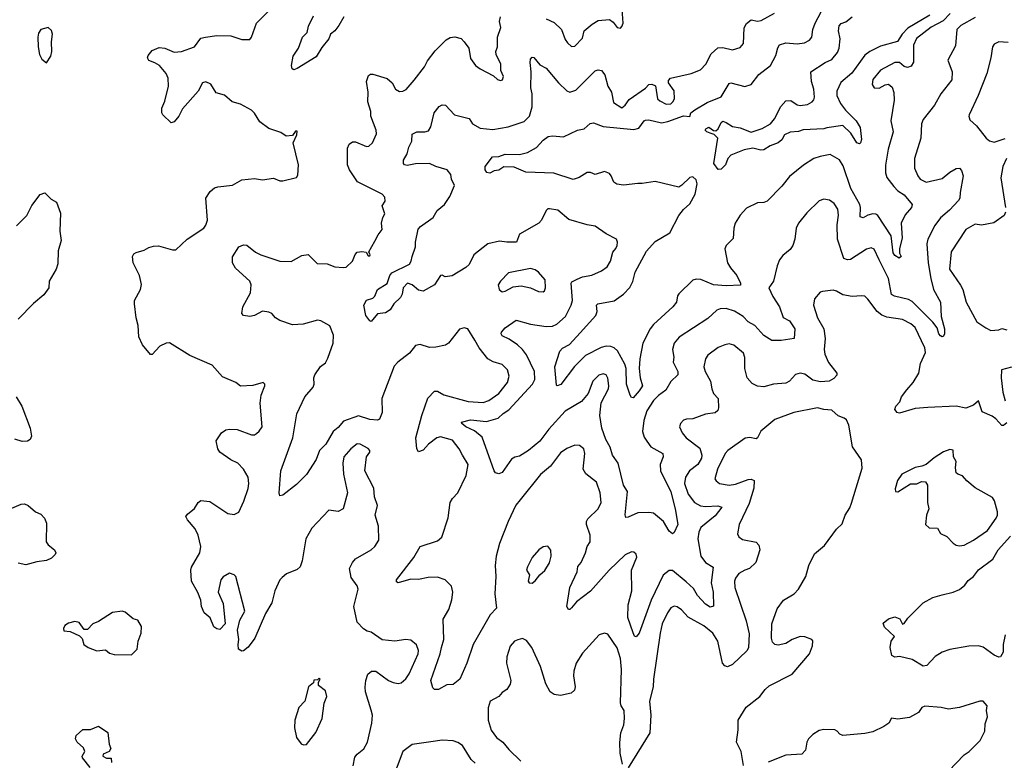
# Model space of a CAD drawing. Extents: x 1690054 to 1842981, y 782881 to 914114.
# Tile 436 of 656: x 1780595 to 1786840, y 791750 to 796446. Entities that reach past the tile are written whole.
import ezdxf

# ---------------------------------------------------------------- set-up
doc = ezdxf.new("R2010")
doc.units = 0

msp = doc.modelspace()

# ---------------------------------------------------------------- linework, layer by layer
at = {"layer": '0CON10XD'}
for points in [[(1782710, 791715), (1782721.3, 791768.7), (1782735, 791788), (1782777.8, 791822.2), (1782801.1, 791865), (1782827.8, 791985), (1782832.9, 792035), (1782825, 792066.7), (1782789.4, 792185), (1782785.9, 792214.1), (1782790, 792255), (1782803.2, 792296.8), (1782825.9, 792314.1), (1782855, 792314), (1782935, 792255.8), (1782963, 792243), (1782995, 792236.9), (1783015, 792241.1), (1783045, 792265.6), (1783065, 792297.5), (1783122.9, 792425), (1783125.5, 792445), (1783111.1, 792481.1), (1783075, 792512.5), (1783045, 792515.7), (1782975, 792504.3), (1782895, 792513.8), (1782825, 792563.3), (1782798.3, 792568.3), (1782775, 792583.3), (1782736.2, 792625), (1782714.3, 792725), (1782742.5, 792835), (1782735, 792856.7), (1782698.3, 792908.3), (1782687.5, 792965), (1782705, 793003.3), (1782725, 793028), (1782823.6, 793083.6), (1782848, 793105), (1782873.8, 793145), (1782870, 793235), (1782848.8, 793305), (1782863.6, 793366.4), (1782845, 793420), (1782841.2, 793475), (1782784, 793585), (1782795.7, 793675), (1782815, 793704.2), (1782815.4, 793715), (1782805, 793726.7), (1782755, 793753.8), (1782735, 793756.2), (1782695.8, 793725), (1782652, 793675), (1782644.2, 793635), (1782648.9, 793565), (1782673.3, 793445), (1782646.2, 793345), (1782615, 793326.9), (1782555, 793336.2), (1782448.9, 793221.1), (1782409.2, 793155), (1782386, 793015), (1782374.2, 792975.8), (1782355, 792960), (1782287.3, 792932.7), (1782260.3, 792909.7), (1782245.8, 792894.2), (1782214.2, 792825), (1782195, 792747.5), (1782155, 792681.2), (1782087.5, 792525), (1782045, 792466.7), (1782015, 792443.3), (1782005, 792442.5), (1781983.3, 792455), (1781980, 792485), (1781985.8, 792515), (1781976, 792575), (1781992.3, 792637.7), (1782023.3, 792695), (1781965.6, 792915.6), (1781955, 792926.2), (1781925, 792936.2), (1781885, 792913.8), (1781872, 792895), (1781854, 792815), (1781886.2, 792745), (1781897.5, 792615), (1781865, 792580), (1781845, 792582.5), (1781827, 792597), (1781803, 792653), (1781765.9, 792685.9), (1781747.5, 792725), (1781744.2, 792765), (1781724.3, 792814.3), (1781684.3, 792885), (1781680, 792955), (1781685.8, 792975), (1781736.9, 793065), (1781744.5, 793105), (1781726.5, 793176.5), (1781707.7, 793217.7), (1781658.8, 793275), (1781648.8, 793295), (1781658.8, 793311.2), (1781705, 793346.7), (1781727.5, 793385), (1781745, 793396.2), (1781801.7, 793391.7), (1781915, 793314.2), (1781955, 793308.1), (1781985, 793324.3), (1782017.6, 793392.4), (1782045, 793472.5), (1782049.4, 793505), (1782044.4, 793545), (1782014.5, 793595), (1781979.1, 793635), (1781935, 793655.5), (1781864.4, 793704.4), (1781852.5, 793725), (1781841.2, 793775), (1781875, 793826.2), (1781903.3, 793845), (1781925, 793850), (1781975, 793847.5), (1782065, 793814), (1782085, 793814), (1782098, 793822), (1782115, 793836.7), (1782132.5, 793865), (1782121.1, 794015), (1782127.5, 794065), (1782150, 794125), (1782150, 794135), (1782140, 794145), (1782075, 794126.7), (1781995, 794122.5), (1781965.6, 794145.6), (1781881.5, 794181.5), (1781815, 794255.7), (1781675, 794316.2), (1781545, 794396), (1781524.2, 794395.8), (1781484.2, 794375.8), (1781435, 794322.5), (1781425, 794322.5), (1781373.8, 794385), (1781350.8, 794435), (1781347, 794507), (1781334.2, 794555), (1781322.5, 794645), (1781324.3, 794665), (1781360.6, 794735), (1781367.3, 794767.3), (1781354.3, 794825), (1781315.6, 794905), (1781310.8, 794945), (1781319.1, 794960.9), (1781335, 794970.8), (1781385, 794984.2), (1781415, 795002), (1781445, 795010.8), (1781475, 795012), (1781565, 794986.9), (1781585, 794987.5), (1781657.5, 795055), (1781763.8, 795125), (1781776.8, 795143.2), (1781785.8, 795175.8), (1781775.7, 795315), (1781803.2, 795356.8), (1781830.5, 795379.5), (1781852.8, 795387.2), (1781945, 795397.8), (1782005, 795431.1), (1782085, 795440), (1782135, 795430), (1782205, 795440.8), (1782245, 795423.8), (1782265, 795423.8), (1782350, 795445), (1782359.3, 795460.7), (1782363.8, 795525), (1782330, 795665), (1782352.5, 795715), (1782355, 795740), (1782345, 795740), (1782325, 795712.5), (1782285, 795707.5), (1782250.7, 795730.7), (1782213.9, 795743.9), (1782175, 795756.7), (1782118.6, 795798.6), (1782085, 795854.2), (1782065, 795871.4), (1781995, 795910.6), (1781943.8, 795925), (1781895, 795967.8), (1781842.2, 795982.2), (1781807.8, 796037.8), (1781775, 796051.2), (1781753.8, 796045), (1781727.3, 795992.7), (1781628.7, 795881.3), (1781605, 795833.8), (1781575, 795797.5), (1781555, 795792.5), (1781502.7, 795842.7), (1781496.4, 795856.4), (1781496.2, 795885), (1781515, 795930), (1781540, 796025), (1781536.2, 796075), (1781523.3, 796105), (1781481.2, 796155), (1781453, 796173), (1781415, 796186.7), (1781406.2, 796205), (1781410.3, 796219.7), (1781435, 796250), (1781479.3, 796270.7), (1781515, 796265.8), (1781575, 796240), (1781622.5, 796245), (1781705, 796274.2), (1781745, 796328.8), (1781774, 796336), (1781845, 796345.8), (1781935, 796344.4), (1782005, 796320), (1782055, 796321.2), (1782066, 796335), (1782096.8, 796423.2), (1782177.1, 796505)], [(1786220.8, 794099.2), (1786261.1, 794145), (1786297.5, 794205), (1786308.5, 794265), (1786340, 794335), (1786335.4, 794365), (1786273.3, 794493.3), (1786247.7, 794517.7), (1786195, 794544.5), (1786095, 794558.8), (1786063, 794573), (1786033.3, 794595), (1785974.5, 794674.5), (1785955, 794692), (1785935, 794696), (1785875, 794691.9), (1785815, 794700.6), (1785775, 794725.7), (1785755, 794730), (1785686.4, 794723.6), (1785672.7, 794717.3), (1785636, 794675), (1785628.6, 794635), (1785655, 794556.2), (1785695.4, 794485), (1785702.7, 794425), (1785697.1, 794355), (1785701.2, 794325), (1785725, 794272.9), (1785778.6, 794205), (1785777.4, 794192.6), (1785758.5, 794171.5), (1785730, 794155), (1785675, 794149.4), (1785625, 794160.9), (1785575, 794197.5), (1785545, 794204.4), (1785515, 794195.7), (1785476.5, 794153.5), (1785455, 794141.5), (1785375, 794134.4), (1785315, 794118.9), (1785275, 794121.5), (1785240, 794140), (1785208.8, 794175), (1785194.7, 794235), (1785193.5, 794305), (1785185, 794330.8), (1785125, 794382.9), (1785095, 794390.6), (1785066.7, 794385), (1785025, 794367.1), (1784960.2, 794319.8), (1784944.4, 794295), (1784934.6, 794245.4), (1784942.8, 794215), (1784976.4, 794155), (1784984.6, 794105), (1784995.9, 794075.9), (1785025.6, 794045), (1785028.1, 793985), (1785022.9, 793967.1), (1785005, 793954.2), (1784945, 793945.7), (1784865, 793916), (1784825, 793914), (1784805, 793905.8), (1784786.2, 793885), (1784778.8, 793865), (1784796.9, 793826.9), (1784822.5, 793795), (1784909.7, 793729.7), (1784921.5, 793685), (1784918.8, 793665), (1784896.2, 793625), (1784842.5, 793585), (1784816.9, 793545), (1784810.9, 793505), (1784835, 793437.8), (1784873.9, 793385), (1784913.5, 793363.5), (1784945, 793358.9), (1785022.8, 793362.8), (1785047.5, 793355), (1785005, 793299.6), (1784915, 793226.7), (1784902.6, 793197.4), (1784895.8, 793155), (1784915.4, 793045), (1784945, 793004.5), (1784994.2, 792974.2), (1784980.5, 792875), (1784993.1, 792815), (1784995, 792727.5), (1784975, 792720), (1784945, 792740.8), (1784895, 792795.5), (1784868.3, 792838.3), (1784822.4, 792882.4), (1784735, 792953.1), (1784715, 792953.1), (1784676.2, 792923.8), (1784599.5, 792765), (1784525, 792556.7), (1784505, 792532.5), (1784495, 792537.5), (1784485, 792557.5), (1784452.9, 792655), (1784454.3, 792735), (1784477.5, 792825), (1784475.6, 792955), (1784508.3, 793038.3), (1784505, 793057.5), (1784489.5, 793069.5), (1784475, 793071.2), (1784435, 793052), (1784334.8, 792955.2), (1784215, 792821.9), (1784126.3, 792753.7), (1784095, 792716.2), (1784085, 792706.7), (1784075, 792706.7), (1784065.9, 792725.9), (1784084.5, 792845), (1784130.9, 792945), (1784135, 792978.1), (1784156.9, 793005), (1784184.7, 793065), (1784195.2, 793104.8), (1784212.9, 793135), (1784213, 793177), (1784190.5, 793245), (1784190.9, 793265), (1784199.2, 793280.8), (1784263.3, 793345), (1784282.7, 793385), (1784277.7, 793445), (1784252.8, 793512.8), (1784186.7, 793566.7), (1784168.5, 793595), (1784180, 793695), (1784174, 793725), (1784145, 793746), (1784115, 793747.5), (1784065, 793726.7), (1784025, 793698.9), (1783961.4, 793615), (1783898, 793562), (1783768.8, 793401.2), (1783742.4, 793367.6), (1783693.6, 793265), (1783639.1, 793125), (1783617.1, 793045), (1783610.3, 792985), (1783615.9, 792915), (1783608.5, 792805), (1783620, 792715), (1783578.6, 792671.4), (1783472.2, 792485), (1783430.8, 792365), (1783386, 792265), (1783345, 792231.2), (1783305, 792229.2), (1783250.9, 792199.1), (1783225, 792198.1), (1783215, 792208.6), (1783203.2, 792255), (1783262.1, 792425), (1783270, 792465), (1783284.2, 792515), (1783280, 792645), (1783316.2, 792705), (1783335, 792767.5), (1783343.1, 792815), (1783334, 792855), (1783293.8, 792895), (1783245, 792911.8), (1783185, 792909.6), (1783125, 792895.7), (1783075, 792898.6), (1782995, 792876.2), (1782985, 792882.5), (1782984.2, 792895), (1783094.3, 793035), (1783135, 793106.2), (1783245, 793140.6), (1783272.9, 793165), (1783312.8, 793287.2), (1783325.7, 793385), (1783339.7, 793410.3), (1783373.7, 793446.3), (1783427.1, 793555), (1783439.4, 793625), (1783404.6, 793684.6), (1783383.1, 793725), (1783339.9, 793779.9), (1783265, 793800.4), (1783240, 793795), (1783188.6, 793755), (1783155, 793717.1), (1783125, 793706), (1783113.8, 793725), (1783108.6, 793795), (1783144.7, 793935.3), (1783184.7, 794045.3), (1783225, 794091.1), (1783245, 794091.2), (1783285, 794068.2), (1783440, 794025), (1783535, 794019.2), (1783569.6, 794030.4), (1783634.3, 794075), (1783690, 794145), (1783699.5, 794185), (1783688.9, 794225), (1783655, 794260), (1783597.4, 794277.4), (1783565, 794295.6), (1783510, 794365), (1783480.8, 794415), (1783436.7, 794485), (1783415, 794491.2), (1783385, 794483.3), (1783314.2, 794395.8), (1783295, 794382), (1783235, 794369.2), (1783195, 794368.1), (1783135, 794386), (1783105, 794380), (1783067.6, 794332.4), (1782992.5, 794275), (1782971.1, 794248.9), (1782893.1, 794045), (1782894.3, 793955), (1782876.8, 793913.2), (1782865, 793906), (1782815, 793910.5), (1782745, 793933.1), (1782649.2, 793900.8), (1782615, 793859.6), (1782584.2, 793835), (1782537.1, 793755), (1782497.5, 793715), (1782475, 793657.5), (1782415, 793561.2), (1782351.7, 793498.3), (1782265, 793431.2), (1782245, 793427.5), (1782240, 793445), (1782250.8, 793585), (1782327.8, 793795), (1782353.4, 793946.6), (1782404.5, 794055.5), (1782457.1, 794115), (1782462.5, 794135), (1782460.8, 794175), (1782467.5, 794195), (1782503, 794247), (1782535, 794271.2), (1782549.9, 794300.1), (1782584, 794395), (1782586, 794445), (1782562, 794505), (1782505, 794536.5), (1782485, 794540.5), (1782394.1, 794515.9), (1782325, 794511.6), (1782245, 794538.2), (1782218.6, 794555), (1782195, 794582.9), (1782175, 794590.5), (1782135, 794597.8), (1782085, 794570.8), (1782055, 794563.8), (1782015, 794570), (1782005, 794582.5), (1782011.4, 794625), (1782058.9, 794715), (1782064.3, 794764.3), (1782055, 794788), (1781965, 794870.6), (1781944.1, 794905), (1781945, 794943.3), (1781985, 795006.2), (1782015, 795018.8), (1782035, 795016.2), (1782091.2, 794971.2), (1782124.2, 794954.2), (1782245, 794914.6), (1782317.6, 794912.4), (1782385, 794950.8), (1782425, 794956.2), (1782481.1, 794901.1), (1782545, 794897.5), (1782595, 794878.9), (1782646.1, 794873.9), (1782665, 794877.8), (1782705.3, 794914.7), (1782722.6, 794957.4), (1782735, 794971.9), (1782765, 794976.9), (1782792.3, 794972.3), (1782805, 794948.6), (1782815, 794948.6), (1782819.1, 794955), (1782808.8, 794975), (1782848.1, 795041.9), (1782868.3, 795081.7), (1782894.3, 795115), (1782889.2, 795155), (1782897.8, 795192.2), (1782911.1, 795215), (1782894, 795265), (1782913.8, 795295), (1782910.5, 795320.5), (1782895, 795340), (1782737.8, 795417.8), (1782686.7, 795495), (1782673.5, 795525), (1782675, 795632.5), (1782685, 795656.2), (1782705, 795672), (1782725, 795670.8), (1782795, 795642.9), (1782810, 795645), (1782832, 795665), (1782858.3, 795721.7), (1782856.9, 795745), (1782823.3, 795835), (1782821.5, 795865), (1782803.3, 795925), (1782805.6, 795985.6), (1782794.4, 796054.4), (1782807.4, 796092.6), (1782819.4, 796100.6), (1782835, 796100.6), (1782925, 796073.8), (1782956.7, 796045), (1782978.8, 796005), (1783005, 795990.8), (1783025, 795992.5), (1783046.8, 796003.2), (1783096.8, 796063.2), (1783162.6, 796147.4), (1783182.2, 796185), (1783230.4, 796249.6), (1783300.7, 796319.3), (1783325, 796332.5), (1783355, 796336.7), (1783395, 796327.5), (1783415, 796306.2), (1783442.9, 796265), (1783455, 796200), (1783486.2, 796155), (1783515, 796134.2), (1783601.2, 796091.2), (1783626.4, 796066.4), (1783645, 796060), (1783657.5, 796065), (1783663.3, 796085), (1783646.7, 796125), (1783646.2, 796165), (1783617.5, 796225), (1783615.6, 796245), (1783625.5, 796275), (1783625.6, 796335), (1783647.1, 796397.1), (1783638, 796435), (1783644.3, 796465)], [(1782650.8, 796465), (1782620, 796410), (1782593.8, 796376.2), (1782566.9, 796355), (1782555.9, 796324.1), (1782510.5, 796269.5), (1782475, 796211.4), (1782355, 796136), (1782335, 796128.8), (1782324.2, 796134.2), (1782319.2, 796155), (1782330.6, 796215), (1782364.3, 796265), (1782389.4, 796335), (1782419.1, 796365), (1782427.5, 796405), (1782459.4, 796470.6)], [(1783294.6, 794814.6), (1783275, 794825.7), (1783265, 794823.3), (1783226.2, 794763.8), (1783155, 794723.8), (1783125, 794730.6), (1783085, 794765.6), (1783055, 794776.2), (1783027.1, 794745), (1783020, 794705), (1783009.5, 794685), (1782968.6, 794645), (1782945, 794605.8), (1782915, 794587.1), (1782865, 794580), (1782825, 794533.3), (1782815, 794537.5), (1782791.1, 794571.1), (1782778.8, 794635), (1782795, 794667.5), (1782835, 794681.2), (1782847.3, 794692.7), (1782863.8, 794735), (1782925, 794774.2), (1782943.1, 794825), (1782955, 794840), (1783067.1, 794895), (1783078.8, 794915), (1783083.6, 794945), (1783106.1, 795005), (1783105.4, 795035), (1783122.8, 795117.2), (1783136.7, 795135), (1783217.3, 795192.7), (1783243.4, 795236.6), (1783290, 795275), (1783324.3, 795325.7), (1783352.5, 795395), (1783334.5, 795435), (1783330.5, 795465), (1783306.9, 795495), (1783235, 795515.4), (1783195, 795534.7), (1783105, 795532.7), (1783052, 795522), (1783036.7, 795525), (1783028.8, 795535), (1783030, 795555), (1783052.9, 795595), (1783062.6, 795637.4), (1783081.4, 795675), (1783085, 795720), (1783115, 795734.5), (1783165, 795734.4), (1783187.6, 795742.4), (1783203.2, 795766.8), (1783223.7, 795856.3), (1783255, 795896), (1783275, 795906), (1783295, 795904), (1783353.6, 795843.6), (1783445, 795820), (1783467.5, 795785), (1783515, 795758.1), (1783595, 795750), (1783693.7, 795766.3), (1783795, 795800), (1783829.5, 795835), (1783845.4, 795894.6), (1783846.2, 795975), (1783836.8, 796015), (1783839.5, 796115), (1783831.9, 796175), (1783834.5, 796195.5), (1783845, 796207.5), (1783855, 796205.8), (1783895, 796160), (1783935, 796138), (1784012.9, 796045), (1784064.5, 795994.5), (1784085, 795987.1), (1784121.5, 795998.5), (1784245, 796122.5), (1784265, 796128.1), (1784285, 796124), (1784306.2, 796096.2), (1784326.2, 796025), (1784347.6, 795987.6), (1784361.7, 795921.7), (1784415, 795886.7), (1784436.2, 795905), (1784460.6, 795939.4), (1784565, 796012), (1784585.6, 796034.4), (1784605, 796037.1), (1784626.7, 796026.7), (1784641.1, 795945), (1784655, 795931.5), (1784695, 795911.5), (1784725, 795912.5), (1784738.5, 795925), (1784747.3, 795945), (1784745.5, 795995.5), (1784710, 796045), (1784710.5, 796059.5), (1784722.5, 796075), (1784854.1, 796105.9), (1784912.3, 796127.7), (1784946.9, 796165), (1784980.2, 796229.8), (1785023.3, 796266.7), (1785055, 796270), (1785115, 796254.4), (1785165, 796269.2), (1785185.5, 796294.5), (1785189.3, 796395), (1785205, 796421.9), (1785235, 796444.4), (1785275, 796437.5), (1785298.5, 796441.5), (1785382.8, 796487.2)], [(1786655, 796460.4), (1786565, 796408.8), (1786539.6, 796385), (1786530.4, 796279.6), (1786481.2, 796188.8), (1786508.6, 796115), (1786507.1, 796065), (1786437.1, 795975), (1786396.5, 795903.5), (1786325, 795814), (1786313.5, 795785), (1786310.5, 795695), (1786269.2, 795565), (1786269.5, 795505), (1786291.2, 795455), (1786307.1, 795435), (1786345, 795416.9), (1786445, 795439.2), (1786495, 795479.7), (1786535, 795503.1), (1786555.5, 795505.5), (1786569.1, 795489.1), (1786578.4, 795455), (1786560.5, 795350.5), (1786557.3, 795315), (1786549.6, 795300.4), (1786492.6, 795237.4), (1786435, 795189.1), (1786399, 795141), (1786355.4, 795055), (1786348.6, 795025), (1786355.8, 794905), (1786373.3, 794805), (1786391.6, 794735), (1786434.6, 794654.6), (1786439.4, 794565), (1786459.4, 794485), (1786461.1, 794455), (1786455, 794440), (1786445, 794435.8), (1786435, 794441.9), (1786424.7, 794455), (1786413, 794493), (1786387.4, 794527.4), (1786255, 794658.2), (1786231.8, 794671.8), (1786143, 794693), (1786124.3, 794704.3), (1786104.7, 794805), (1786045, 794923.1), (1786015, 794991.2), (1785995, 795000), (1785965, 794990), (1785865, 794925.6), (1785845, 794922.9), (1785822.8, 794932.8), (1785781.8, 795055), (1785778.8, 795145), (1785787.3, 795207.3), (1785784.3, 795245), (1785759.8, 795279.8), (1785730.7, 795300.7), (1785695, 795308.5), (1785665, 795298.1), (1785588.3, 795221.7), (1785535, 795155.8), (1785520, 795125), (1785512.1, 795055), (1785499.5, 795015), (1785481.4, 794988.6), (1785435, 794950), (1785415, 794923.8), (1785399.4, 794885), (1785375, 794787.5), (1785346.2, 794745), (1785371.7, 794691.7), (1785414.5, 794625), (1785436.7, 794556.7), (1785477.3, 794537.3), (1785511.9, 794485), (1785506, 794425), (1785425, 794412.5), (1785365, 794412.5), (1785315, 794444.4), (1785256.8, 794506.8), (1785215, 794529.4), (1785183.8, 794563.8), (1785128.8, 794598.8), (1785075, 794614.4), (1785036.8, 794613.2), (1785016.6, 794603.4), (1784958.9, 794551.1), (1784777.6, 794432.4), (1784745.7, 794395), (1784734.4, 794355), (1784743.1, 794306.9), (1784739.4, 794275), (1784768.9, 794215), (1784769.2, 794195), (1784725, 794150.8), (1784694.1, 794095.9), (1784647.4, 794062.6), (1784615, 794030.4), (1784572.2, 793965), (1784553.6, 793905), (1784544.7, 793835), (1784555, 793799.4), (1784572.8, 793772.8), (1784597.4, 793737.4), (1784674.5, 793694.5), (1784675.5, 793675), (1784656.6, 793625), (1784659.3, 793585), (1784725, 793452), (1784752, 793345), (1784768.6, 793245), (1784745.8, 793195), (1784735, 793186.2), (1784715, 793203.8), (1784678.1, 793265), (1784615, 793317.1), (1784585, 793321.9), (1784515, 793318.6), (1784455, 793291.2), (1784440, 793290), (1784436.2, 793306.2), (1784450, 793455), (1784424.5, 793495), (1784390, 793635), (1784354.5, 793685), (1784340.8, 793735), (1784312.9, 793785), (1784287.8, 793855), (1784274.7, 793935.3), (1784283.8, 794016.2), (1784329.1, 794105), (1784332.5, 794125), (1784325, 794172.5), (1784315, 794193.8), (1784295, 794200), (1784267.6, 794192.4), (1784230, 794155), (1784200, 794075), (1784159.2, 794025), (1784055, 793962.7), (1783950.1, 793849.9), (1783895, 793773.5), (1783821.9, 793715), (1783765, 793678.5), (1783735, 793671.2), (1783715, 793659.2), (1783655.8, 793575), (1783635, 793566.2), (1783613.6, 793573.6), (1783603.5, 793585), (1783529.2, 793799.2), (1783478.7, 793838.7), (1783425.6, 793865), (1783398.8, 793885), (1783396.7, 793895), (1783455, 793909.4), (1783555, 793898.1), (1783630.5, 793919.5), (1783661.2, 793948.8), (1783697.9, 793972.1), (1783848.2, 794135), (1783861.5, 794165), (1783859.7, 794215), (1783810.5, 794320.5), (1783785, 794354.4), (1783751.4, 794385), (1783700.5, 794420.5), (1783655, 794440.6), (1783648.5, 794455), (1783650.9, 794465), (1783675, 794491.2), (1783745, 794541.1), (1783835.4, 794515.4), (1783935, 794499.6), (1783975, 794502.5), (1784001.9, 794515), (1784056.1, 794565), (1784092.5, 794635), (1784100.8, 794665), (1784092.5, 794775), (1784096.7, 794783.3), (1784129.8, 794800.2), (1784165, 794815.5), (1784223.3, 794826.7), (1784285, 794853.1), (1784321.7, 794878.3), (1784342.9, 794915), (1784357.3, 794972.7), (1784376, 794995), (1784383.8, 795015), (1784386.7, 795035), (1784380, 795055), (1784315, 795089.2), (1784245, 795137.5), (1784195, 795145.7), (1784078.6, 795178.6), (1784008.3, 795238.3), (1783955, 795246.7), (1783945, 795246.7), (1783933.9, 795236.1), (1783904.2, 795175.8), (1783886.7, 795155), (1783765, 795086), (1783746.2, 795035), (1783684.7, 795034.7), (1783637.9, 795042.1), (1783565, 795025.6), (1783475.8, 794955), (1783445.4, 794894.6), (1783425.5, 794874.5), (1783337.2, 794822.8), (1783294.6, 794814.6)], [(1786495.9, 796485), (1786451.4, 796438.6), (1786375, 796399.8), (1786283.2, 796326.8), (1786264.6, 796284.6), (1786264.2, 796175.8), (1786248.8, 796151.2), (1786225, 796143.8), (1786205, 796150), (1786175, 796173.8), (1786145, 796173.8), (1786055, 796126.2), (1786005, 796067.5), (1786001.2, 796035), (1786015, 796013.8), (1786045, 796012.5), (1786085, 796033.8), (1786105, 796036.7), (1786128.3, 796018.3), (1786139.4, 795985), (1786141.9, 795935), (1786119.5, 795805), (1786134.4, 795735), (1786102.3, 795625), (1786086.2, 795523.8), (1786086.4, 795475), (1786095.6, 795445), (1786138.2, 795388.2), (1786165, 795360.5), (1786205.6, 795335), (1786254.3, 795275), (1786251.4, 795255), (1786211.2, 795208.8), (1786185.8, 795155), (1786190.9, 795060.9), (1786175.6, 794995), (1786175.8, 794965.8), (1786185.7, 794944.3), (1786173.9, 794933.9), (1786145, 794950), (1786135, 794966.7), (1786121.8, 795075), (1786037.5, 795205), (1786025, 795213.6), (1786005, 795214.6), (1785973.7, 795206.3), (1785945, 795189.4), (1785926, 795195), (1785927.8, 795255), (1785922.7, 795275), (1785866.5, 795376.5), (1785818.7, 795518.7), (1785795, 795557.5), (1785735, 795591.1), (1785670.9, 795579.1), (1785632.5, 795565), (1785566.4, 795523.6), (1785477.3, 795452.7), (1785429.7, 795390.3), (1785336.7, 795295), (1785315, 795287.5), (1785275, 795285.6), (1785205, 795250), (1785164, 795206), (1785133.3, 795156.7), (1785124.6, 795125), (1785121.1, 795058.9), (1785076, 795015), (1785067.7, 794992.3), (1785084.5, 794905), (1785102.7, 794872.7), (1785142.9, 794825), (1785167.5, 794775), (1785166.6, 794763.4), (1785075, 794757.5), (1784995, 794763.8), (1784915, 794798.9), (1784885, 794800.8), (1784865, 794794), (1784775, 794708), (1784766.9, 794695), (1784760, 794655), (1784738, 794625), (1784615, 794512.5), (1784593.5, 794485), (1784547.5, 794395), (1784528.2, 794295), (1784524.4, 794235), (1784530.8, 794175), (1784544.2, 794125), (1784525, 794092.5), (1784485, 794047.5), (1784475, 794050), (1784467.5, 794065), (1784444.5, 794135), (1784440.6, 794235), (1784432.4, 794262.4), (1784385.8, 794345.8), (1784365, 794365.5), (1784345, 794373.9), (1784315, 794375.3), (1784282.2, 794367.8), (1784183.3, 794316.7), (1784113.9, 794246.1), (1784027, 794133), (1784005, 794123.8), (1783998.8, 794128.8), (1783988.9, 794245), (1784020, 794345), (1784037.4, 794362.6), (1784082.5, 794387.5), (1784149.2, 794460.8), (1784248.8, 794571.2), (1784256.9, 794595), (1784254.3, 794635), (1784261.2, 794645), (1784365.8, 794664.2), (1784425.6, 794705), (1784465, 794747.5), (1784483.5, 794786.5), (1784498.5, 794845), (1784570.8, 794979.2), (1784625, 795038.9), (1784717.5, 795095), (1784775.5, 795205), (1784805, 795242.9), (1784845, 795278), (1784880.2, 795339.8), (1784891.4, 795405), (1784885, 795430), (1784865, 795448.8), (1784845, 795446), (1784795, 795395.8), (1784775, 795384.4), (1784625, 795420.3), (1784543.5, 795406.5), (1784515, 795408.2), (1784425, 795396.2), (1784382.5, 795402.5), (1784362.5, 795415), (1784347.1, 795455), (1784335, 795470), (1784305, 795484.2), (1784245, 795463.6), (1784215, 795476.6), (1784195, 795476.8), (1784143.9, 795446.1), (1784105, 795433.3), (1783983.7, 795473.7), (1783805, 795479.1), (1783731.7, 795511.7), (1783666.2, 795513.8), (1783635, 795492.5), (1783605, 795487.5), (1783576.4, 795473.6), (1783557, 795477), (1783547.5, 795495), (1783547.5, 795515), (1783593.1, 795576.9), (1783635, 795579.5), (1783675, 795593.8), (1783765, 795591.8), (1783816.1, 795603.9), (1783873.8, 795635), (1783915, 795681.2), (1783947.5, 795705), (1783975, 795708.8), (1784045, 795703.3), (1784132.5, 795745), (1784175.8, 795754.2), (1784213, 795787), (1784235, 795792.9), (1784295, 795769.1), (1784491.1, 795748.9), (1784520.9, 795759.1), (1784555, 795804.2), (1784565, 795809.4), (1784585, 795810.5), (1784665, 795792.6), (1784705, 795800.7), (1784805, 795836.6), (1784845, 795832.9), (1784851.1, 795855), (1784876.1, 795873.9), (1784955, 795920), (1785044, 795956), (1785095, 796042.5), (1785105, 796046), (1785195, 796022.5), (1785235, 796035.8), (1785281.9, 796098.1), (1785357.5, 796155), (1785390.5, 796219.5), (1785402.4, 796267.6), (1785415, 796287.5), (1785455, 796298.9), (1785525, 796292.7), (1785571.5, 796298.5), (1785605, 796316.9), (1785618.5, 796335), (1785624.4, 796385), (1785640, 796425), (1785679.1, 796495)], [(1783935, 796452), (1783985, 796428), (1784031.2, 796385), (1784055, 796320), (1784068.9, 796298.9), (1784095, 796276.2), (1784115, 796278), (1784165, 796328.8), (1784175, 796376), (1784225, 796418), (1784265, 796442), (1784335, 796448), (1784359.7, 796429.7), (1784385, 796397.5), (1784405, 796393.3), (1784415, 796402.5), (1784422, 796425), (1784416.5, 796513.5)], [(1786367.3, 796475), (1786227.6, 796392.4), (1786191.9, 796355), (1786161.9, 796308.1), (1786055, 796278.8), (1785986.1, 796243.9), (1785955, 796221.3), (1785872.9, 796107.1), (1785803, 796047), (1785777.9, 795992.1), (1785777.2, 795965), (1785800.6, 795915), (1785831.5, 795871.5), (1785899.6, 795805), (1785925, 795763.3), (1785934.5, 795685.5), (1785928, 795665), (1785920.5, 795659.5), (1785904.3, 795665), (1785866.7, 795726.7), (1785815, 795775.6), (1785715, 795761.2), (1785695, 795753.2), (1785565, 795746.8), (1785535, 795737.1), (1785482, 795732), (1785445, 795715.6), (1785428.5, 795685), (1785405.5, 795665), (1785353.8, 795646.2), (1785315, 795621.8), (1785295, 795619.2), (1785245, 795632.4), (1785188.9, 795621.1), (1785105, 795586.2), (1785086.7, 795565), (1785072.5, 795525), (1785045, 795497.5), (1785025, 795496.7), (1784997.5, 795535), (1785022.5, 795695), (1784998.8, 795718.8), (1784975, 795726.7), (1784952.5, 795735), (1784943.3, 795745), (1784946.7, 795755), (1784965, 795765.6), (1784995, 795742.5), (1785009.5, 795740.5), (1785024.2, 795755), (1785044.2, 795795), (1785055, 795802.5), (1785076.2, 795795), (1785115, 795768.1), (1785165, 795760.6), (1785235, 795732.3), (1785303, 795757), (1785357.5, 795785), (1785382.4, 795817.6), (1785421.8, 795895), (1785455, 795931.1), (1785485, 795933.1), (1785525, 795907.3), (1785545, 795902.6), (1785591, 795909), (1785620.6, 795925), (1785631.9, 795938.1), (1785636.1, 795955), (1785631.2, 796005), (1785617.5, 796055), (1785613.5, 796115), (1785704.2, 796175), (1785745, 796194.5), (1785781.6, 796238.4), (1785793.1, 796265), (1785798.9, 796325), (1785787.3, 796375), (1785792.4, 796407.6), (1785805, 796421.1), (1785835, 796432.8), (1785875, 796463.4)], [(1780765, 796173.3), (1780793.8, 796215), (1780800, 796245), (1780796.2, 796305), (1780802.5, 796355), (1780797, 796377), (1780775, 796397.5), (1780730, 796385), (1780715, 796360), (1780711.2, 796335), (1780712, 796275), (1780722, 796225), (1780736.2, 796195), (1780765, 796173.3)], [(1786865, 796300.6), (1786805, 796305.7), (1786775, 796291.2), (1786764.2, 796275), (1786754.2, 796205), (1786728.6, 796105), (1786673.1, 795965), (1786616.2, 795843.8), (1786613.8, 795833.8), (1786621.7, 795811.7), (1786663.2, 795773.2), (1786724.3, 795695), (1786745, 795678.9), (1786775, 795670.4), (1786845, 795693.5)], [(1786853.1, 795566.9), (1786830.6, 795515), (1786816.9, 795443.1), (1786848.2, 795255)], [(1780575, 795138.8), (1780618.3, 795181.7), (1780640, 795205), (1780672.7, 795267.3), (1780725, 795337.5), (1780755, 795347.5), (1780795, 795307.5), (1780829.5, 795289.5), (1780855, 795220), (1780850, 795105), (1780859.2, 795045), (1780840.3, 794979.7), (1780837, 794897), (1780826.2, 794865), (1780782.6, 794787.4), (1780780.8, 794745), (1780747.7, 794702.3), (1780682.8, 794647.2), (1780585, 794546.2)], [(1786846.9, 795225), (1786838.9, 795205), (1786772.9, 795157.1), (1786695, 795143.7), (1786655, 795150), (1786595, 795115.8), (1786502.1, 794975), (1786492.9, 794865), (1786562, 794762), (1786576.7, 794735), (1786598.6, 794655), (1786665, 794531.2), (1786721.7, 794491.7), (1786755, 794476.2), (1786805, 794480), (1786825, 794487.5), (1786855, 794480)], [(1783915, 794720), (1783923.6, 794726.4), (1783930, 794745), (1783927, 794797), (1783885, 794846.2), (1783865, 794860), (1783835, 794869.2), (1783695, 794840.6), (1783645, 794788.8), (1783630.8, 794765), (1783636.2, 794735), (1783655, 794721.2), (1783675, 794724.2), (1783725, 794752.5), (1783775, 794757.5), (1783835, 794745.8), (1783885, 794722), (1783915, 794720)], [(1786885, 794242.5), (1786822.5, 794225), (1786820, 794175), (1786830, 794085), (1786845, 794030)], [(1786855, 793890), (1786835, 793872.5), (1786825, 793872.5), (1786786.7, 793915), (1786762.3, 793932.3), (1786700.3, 793960.3), (1786675, 794030), (1786645, 794000.8), (1786595, 793982), (1786535, 793996.2), (1786355, 793987.8), (1786275, 793980.6), (1786175, 793951.2), (1786160, 793955), (1786146.2, 793975), (1786152, 793995), (1786176.8, 794023.2), (1786187.8, 794055), (1786220.8, 794099.2)], [(1780573.8, 794055), (1780610, 793995), (1780661.2, 793855), (1780670, 793805), (1780662.5, 793785), (1780645, 793773.3), (1780611.7, 793771.7), (1780565, 793786.7)], [(1785185.9, 791715.9), (1785171.9, 791805), (1785141.5, 791865), (1785152.1, 791942.1), (1785152.5, 792005), (1785203.3, 792086.7), (1785289.2, 792155), (1785322.1, 792197.9), (1785347.6, 792222.4), (1785494, 792295), (1785604, 792425), (1785623.8, 792475), (1785626.4, 792506.4), (1785620, 792515), (1785575, 792533.3), (1785545, 792533.8), (1785494.2, 792515.8), (1785455, 792490), (1785405, 792480), (1785383.8, 792483.8), (1785369.3, 792499.3), (1785363.8, 792525), (1785366, 792615), (1785399.5, 792710.5), (1785438.8, 792765), (1785508, 792805), (1785535, 792834), (1785581.1, 792915), (1785599.4, 792985), (1785635, 793058.8), (1785698.7, 793111.3), (1785775, 793216.2), (1785810.5, 793249.5), (1785830, 793305), (1785859.3, 793350.7), (1785871.2, 793381.2), (1785938.3, 793601.7), (1785933.8, 793655), (1785877.1, 793737.1), (1785852.9, 793875), (1785838.8, 793908.8), (1785825, 793920), (1785785, 793934.2), (1785745, 793970), (1785695, 793974.4), (1785655, 793985.6), (1785504.2, 793955.8), (1785385, 793911.9), (1785295, 793837.1), (1785275, 793793.6), (1785265, 793789.3), (1785225, 793796.7), (1785197.2, 793792.8), (1785085.3, 793714.7), (1785069.5, 793695), (1785020.9, 793595), (1785004.2, 793535), (1785011.7, 793521.7), (1785034.5, 793504.5), (1785095, 793493.6)], [(1786555, 793110), (1786585, 793114.4), (1786645, 793145.6), (1786732.2, 793207.8), (1786787.5, 793285), (1786796, 793305), (1786796, 793325), (1786778, 793395), (1786765.7, 793415.7), (1786655, 793477.1), (1786602, 793522), (1786575, 793553.8), (1786545, 793563.3), (1786535, 793573.3), (1786529.1, 793605), (1786533.6, 793645), (1786518.1, 793675), (1786515, 793716.2), (1786495, 793720), (1786455, 793705.7), (1786395, 793667.5), (1786345, 793626), (1786316.1, 793613.9), (1786275, 793607.5), (1786190, 793565), (1786162.5, 793525), (1786148.3, 793471.7), (1786150, 793455), (1786165, 793452.5), (1786245, 793502.5), (1786285, 793502.5), (1786315, 793517.5), (1786340, 793515), (1786352.5, 793495), (1786353.3, 793385), (1786360, 793345), (1786346.7, 793305), (1786340, 793245), (1786363.6, 793223.6), (1786415, 793222.5), (1786435, 793187.5), (1786475, 793168), (1786515, 793125.8), (1786534.6, 793114.6), (1786555, 793110)], [(1785095, 793493.6), (1785135, 793501.2), (1785215, 793530.8), (1785235, 793531.8), (1785253.4, 793523.4), (1785251.3, 793475), (1785222.4, 793377.6), (1785158.1, 793245), (1785148.6, 793185), (1785156.5, 793166.5), (1785180.2, 793150.2), (1785265, 793132.9), (1785283.4, 793113.4), (1785290, 793085), (1785264, 793005), (1785224.4, 792965.6), (1785193.7, 792956.3), (1785156.3, 792933.7), (1785134.6, 792905.4), (1785129.4, 792885), (1785130, 792845), (1785202.5, 792635), (1785221.7, 792551.7), (1785217.5, 792462.5), (1785206.3, 792443.7), (1785115, 792357.1), (1785085, 792342.9), (1785068.3, 792348.3), (1785053.5, 792365), (1785037.3, 792435), (1785023.8, 792505), (1784990.4, 792555), (1784935, 792601.8), (1784835, 792656.9), (1784793.2, 792703.2), (1784765, 792724), (1784745, 792727.5), (1784725, 792715.7), (1784702.9, 792685), (1784670.9, 792615), (1784656.9, 792555), (1784615.4, 792265), (1784613.8, 792215), (1784589.7, 792125), (1784598.5, 792035), (1784591.5, 791925), (1784455, 791702.5)], [(1780515, 793335.8), (1780605, 793374.3), (1780625, 793375.7), (1780650, 793365), (1780695, 793326.2), (1780730.3, 793310.3), (1780752, 793285), (1780765.9, 793254.1), (1780764, 793135), (1780775.8, 793115.8), (1780816.2, 793085), (1780823.8, 793065), (1780821.2, 793055), (1780797.6, 793032.4), (1780765, 793017.5), (1780705, 793009.2), (1780635, 792990), (1780585, 792999.2)], [(1786845.6, 792545), (1786831.8, 792485), (1786832.9, 792435), (1786815, 792406.2), (1786805, 792404.2), (1786775, 792416.7), (1786705, 792467.8), (1786675, 792475.5), (1786615, 792474.4), (1786495, 792452.2), (1786445, 792435.5), (1786401.2, 792408.8), (1786349.1, 792350.9), (1786325, 792345.8), (1786255, 792390), (1786175, 792408.6), (1786145, 792404.2), (1786126.7, 792415), (1786116.7, 792465), (1786122.5, 792505), (1786142.5, 792535), (1786080, 792595), (1786070.7, 792619.3), (1786105, 792646.7), (1786145, 792660), (1786176.4, 792646.4), (1786193.3, 792613.3), (1786205, 792616.7), (1786228.6, 792651.4), (1786325, 792749.2), (1786387, 792783), (1786445, 792798), (1786515, 792815.8), (1786555, 792832.9), (1786588.6, 792861.4), (1786610.5, 792889.5), (1786645, 792914.5), (1786675, 792957.8), (1786766, 793025), (1786799.7, 793085), (1786878.3, 793171.7)], [(1783845, 792873.3), (1783865, 792887.5), (1783894.1, 792925.9), (1783925, 792953.3), (1783955, 793002.5), (1783966.2, 793045), (1783963, 793083), (1783945, 793106.7), (1783915, 793103.3), (1783886.7, 793085), (1783846, 793035), (1783815, 792977.5), (1783810, 792955), (1783827.5, 792925), (1783820.8, 792885), (1783826.1, 792876.1), (1783845, 792873.3)], [(1781305, 792418.8), (1781340, 792455), (1781346.7, 792505), (1781366.7, 792555), (1781368.3, 792598.3), (1781345, 792637.5), (1781315, 792647.5), (1781265, 792690), (1781245, 792696.2), (1781183, 792687), (1781095, 792630), (1781060, 792615), (1781025, 792580), (1781005, 792580), (1780973, 792623), (1780945, 792630), (1780905, 792620), (1780882.5, 792605), (1780872.5, 792585), (1780875, 792570), (1780915, 792567.5), (1780975, 792540), (1780991.7, 792521.7), (1781002.5, 792485), (1781030, 792465), (1781085, 792444), (1781139.3, 792449.3), (1781165, 792430), (1781195, 792421.2), (1781305, 792418.8)], [(1784418, 791725), (1784402.7, 791795), (1784402, 791862), (1784407.7, 791925), (1784426.1, 791973.9), (1784431.6, 792015), (1784428.5, 792065), (1784410.6, 792095), (1784406.5, 792115), (1784412.2, 792325), (1784406.4, 792395), (1784385, 792462.5), (1784325, 792548.8), (1784305, 792556), (1784270, 792545), (1784165, 792429.2), (1784124.6, 792365), (1784109.2, 792315), (1784107.7, 792285), (1784118.9, 792215), (1784114.5, 792195.5), (1784093.3, 792175), (1784025, 792161.5), (1783985, 792166.7), (1783960, 792185), (1783931.2, 792235), (1783897.5, 792345), (1783844.2, 792465), (1783809.3, 792509.3), (1783785, 792521.4), (1783755, 792514), (1783734.4, 792505.6), (1783705, 792473.3), (1783685.6, 792405), (1783681.9, 792365), (1783710.6, 792255), (1783706.6, 792233.4), (1783685, 792198.8), (1783655, 792178.8), (1783634.3, 792155), (1783580, 792125), (1783567.4, 792082.6), (1783567.1, 792005), (1783585, 791940.8), (1783619.4, 791895), (1783660, 791865), (1783698.1, 791818.1), (1783774.3, 791745)], [(1782395, 791847.5), (1782415, 791850), (1782474.1, 791925.9), (1782513.3, 792015), (1782527, 792113), (1782543.3, 792155), (1782535, 792190), (1782490, 792225), (1782490, 792245), (1782500, 792265), (1782495, 792270), (1782485, 792260), (1782461.7, 792258.3), (1782458.3, 792241.7), (1782427.5, 792215), (1782403.3, 792125), (1782366.4, 792083.6), (1782341.2, 792005), (1782338.8, 791955), (1782350, 791895), (1782380, 791855), (1782395, 791847.5)], [(1786485, 791680), (1786585, 791783.8), (1786616.7, 791805), (1786686.2, 791875), (1786716.7, 791935), (1786718.3, 791981.7), (1786732.5, 792025), (1786726.7, 792065), (1786730, 792095), (1786705, 792125.6), (1786684.4, 792125.6), (1786555, 792084), (1786485, 792074), (1786440, 792085), (1786335, 792093.8), (1786316.1, 792083.9), (1786295, 792053.8), (1786239.2, 792020.8), (1786165, 792010), (1786125, 792017.8), (1786106.7, 791985), (1786075, 791964), (1786005, 791930.8), (1785955, 791919.4), (1785815, 791908), (1785795.9, 791915.9), (1785780, 791935), (1785765, 791942), (1785695, 791945.8), (1785665, 791939.2), (1785625, 791912.5), (1785597.5, 791885), (1785587.5, 791865), (1785578, 791815), (1785555, 791788.8), (1785455, 791783.3), (1785341.7, 791738.3)], [(1781041.8, 791705), (1780994, 791765), (1780992, 791775), (1781008.6, 791805), (1780999.3, 791829.3), (1780960, 791865), (1780950, 791885), (1780953.5, 791906.5), (1780995, 791946), (1781045, 791944.3), (1781095, 791966), (1781155, 791926.9), (1781161.9, 791851.9), (1781172.5, 791825), (1781163.5, 791806.5), (1781125, 791788.6), (1781122.5, 791775), (1781145, 791763.8), (1781175, 791762.5), (1781177.5, 791735)], [(1783485, 791732.5), (1783459.2, 791755), (1783403, 791843), (1783373.3, 791863.3), (1783345, 791872.5), (1783275, 791876.7), (1783203.3, 791866.7), (1783085, 791849.6), (1783025, 791805.6), (1782954.1, 791615)]]:
    msp.add_lwpolyline(points, dxfattribs=at)

doc.saveas('drawing.dxf')
